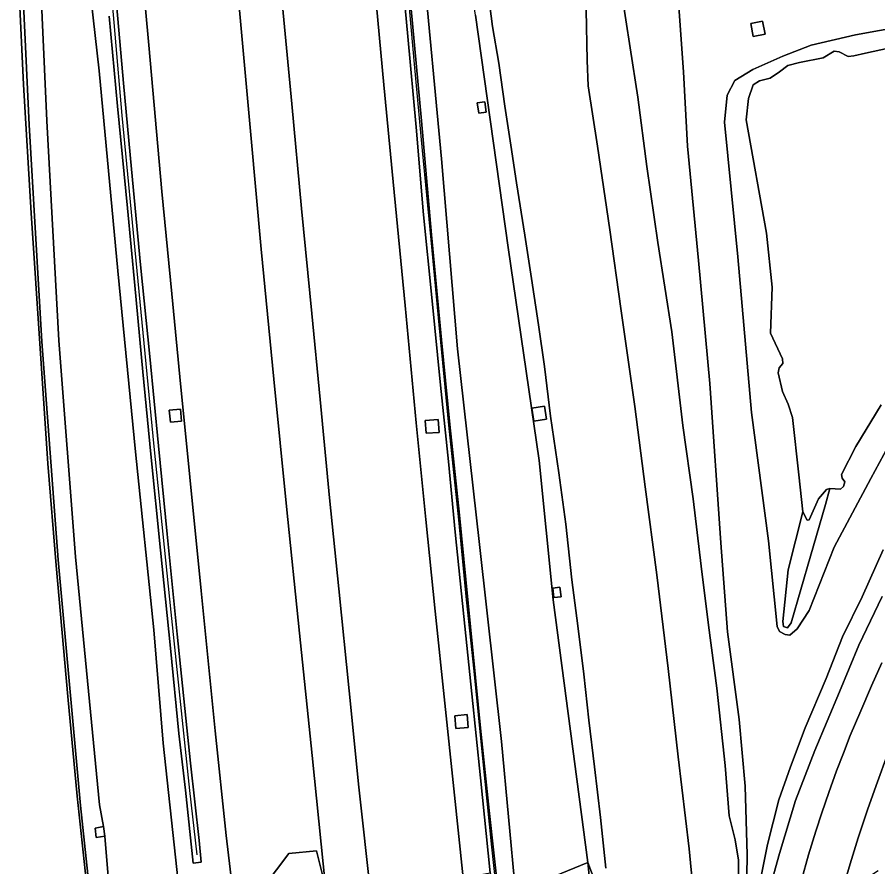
# Model space of a CAD drawing. Extents: x 157648 to 158502, y 379212 to 380938.
# Drawn here: x 157899.5 to 158010.4, y 380576.9 to 380686.4 of the extents above; entities that cross this region are included whole.
import ezdxf

# ---------------------------------------------------------------- set-up
doc = ezdxf.new("R2010")
doc.units = 0
for name, color, linetype in [('IMGEO_Berm_groen', 7, 'Continuous'), ('IMGEO_Geluidsscherm', 7, 'Continuous'), ('IMGEO_Grasland_overig', 7, 'Continuous'), ('IMGEO_Meer_plas_ven_vijver', 7, 'Continuous'), ('IMGEO_Muur', 7, 'Continuous'), ('IMGEO_Oever', 7, 'Continuous'), ('IMGEO_Rijbaan_autosnelweg', 7, 'Continuous'), ('IMGEO_Rijbaan_autoweg', 7, 'Continuous'), ('IMGEO_Terreindeel_gesloten', 7, 'Continuous')]:
    doc.layers.add(name, color=color, linetype=linetype)

msp = doc.modelspace()

# ---------------------------------------------------------------- linework, layer by layer
at = {"layer": 'IMGEO_Berm_groen'}
for points in [[(157912.77, 380556.96), (157920.65, 380571.15), (157920.06, 380576.61), (157918.28, 380592.86), (157917.1, 380607.46), (157914.73, 380630.43), (157912.46, 380653.74), (157910.07, 380679.49), (157906.46, 380711.42), (157904.78, 380735.26), (157902.68, 380763.55), (157900.44, 380770.29), (157900.08, 380760.91), (157900.92, 380734.65), (157901.84, 380705.46), (157903.32, 380673.07), (157904.87, 380644.77), (157907.01, 380616.87), (157910.08, 380584.93), (157910.62, 380582.12), (157910.79, 380580.89)], [(157963.68, 380573.66), (157973, 380577.5), (157968.55, 380611.33), (157966.74, 380629.31), (157962.74, 380656.75), (157958.56, 380686.67), (157954.01, 380714.28), (157949.85, 380743.66), (157947.78, 380753.56), (157947.15, 380759.83), (157946.86, 380762.66), (157946.26, 380762.6), (157946.3, 380759.34), (157947.08, 380747.79), (157946.78, 380739.77), (157949.73, 380717.17), (157951.81, 380693.3), (157954.14, 380668.15), (157956.24, 380643.69), (157959.04, 380618.46), (157961.9, 380593.1)], [(157993.99, 380685.6), (157995.53, 380685.9), (157995.86, 380684.25), (157994.32, 380683.94)], [(157958.96, 380674.06), (157958.76, 380675.39), (157959.73, 380675.53), (157959.93, 380674.2)], [(157965.79, 380636.04), (157967.42, 380636.3), (157967.69, 380634.61), (157966.07, 380634.35)], [(157919.09, 380635.78), (157920.53, 380635.92), (157920.68, 380634.36), (157919.24, 380634.22)], [(157952.04, 380634.45), (157953.74, 380634.57), (157953.87, 380632.92), (157952.17, 380632.8)], [(157968.5, 380612.86), (157969.42, 380612.97), (157969.56, 380611.73), (157968.64, 380611.63)], [(157955.88, 380596.41), (157957.45, 380596.55), (157957.6, 380594.89), (157956.02, 380594.75)], [(157973, 380577.5), (157963.68, 380573.66), (157966.64, 380547.37), (157968.01, 380534.79), (157972.29, 380535.18), (157973.67, 380535.3), (157976.76, 380535.58), (157978.2, 380535.71), (157976.03, 380547.59)]]:
    msp.add_lwpolyline(points, close=True, dxfattribs=at)
for points in [[(157906.46, 380711.42), (157910.07, 380679.49), (157912.46, 380653.74), (157914.73, 380630.43), (157917.1, 380607.46), (157918.28, 380592.86), (157920.06, 380576.61), (157920.65, 380571.15), (157923.31, 380571.3), (157927.57, 380571.53), (157927.46, 380572.3), (157926.43, 380581), (157925.02, 380594.45), (157923.21, 380612.49), (157921.72, 380627.14), (157920.46, 380640.06), (157919.4, 380650.79), (157918.15, 380663.96), (157916.44, 380682.82), (157915.08, 380697.85)], [(157899.5, 380705.53), (157901.02, 380672.54), (157902.68, 380644.65), (157904.79, 380616.5), (157907.64, 380584.83), (157910.64, 380556.54), (157910.96, 380553.75), (157912.77, 380556.96), (157910.79, 380580.89), (157909.69, 380580.73), (157909.54, 380581.93), (157910.62, 380582.12), (157910.08, 380584.93), (157907.01, 380616.87), (157904.87, 380644.77), (157903.32, 380673.07), (157901.84, 380705.46)], [(157899.73, 380689.57), (157900.29, 380677.74), (157901.31, 380661.16), (157902.44, 380643.71), (157903.46, 380628.93), (157904.5, 380615.79), (157906.01, 380598.89), (157907.24, 380586.05), (157908.62, 380572.8), (157910.82, 380553.17), (157910.96, 380553.75), (157910.64, 380556.54), (157907.64, 380584.83), (157904.79, 380616.5), (157902.68, 380644.65), (157901.02, 380672.54), (157899.5, 380705.53)], [(157945.59, 380690.26), (157946.75, 380677.69), (157947.93, 380665.21), (157949.48, 380649.26), (157950.9, 380634.16), (157952.12, 380621.69), (157953.33, 380609.87), (157954.6, 380598.03), (157955.74, 380586.99), (157956.93, 380575.51), (157960.42, 380576.15), (157959.18, 380588.4), (157958.05, 380599.23), (157957.04, 380609.19), (157955.94, 380620.05), (157955.04, 380629.15), (157954.01, 380638.99), (157952.91, 380650.31), (157951.85, 380660.94), (157950.88, 380672.23), (157949.81, 380683.94), (157948.62, 380696.9)], [(157912.2, 380689.15), (157913.19, 380677.93), (157914.23, 380666.85), (157915.37, 380654.5), (157916.57, 380642.68), (157917.68, 380631.17), (157918.8, 380619.79), (157920.11, 380606.92), (157921.22, 380596.11), (157921.83, 380590.32), (157922.92, 380580.32), (157923.21, 380577.55), (157922.16, 380577.41), (157921.17, 380586.84), (157920.33, 380594.12), (157919.24, 380605.12), (157917.95, 380617.74), (157916.73, 380630.13), (157915.68, 380640.72), (157914.63, 380651.83), (157913.69, 380661.82), (157912.4, 380674.94), (157911.36, 380686.57)], [(157975.33, 380576.79), (157974.63, 380583.32), (157973.87, 380589.84), (157973.16, 380595.84), (157972.48, 380601.76), (157971.74, 380608), (157970.97, 380613.94), (157970.16, 380621.09), (157969.27, 380627.73), (157968.22, 380635), (157967.45, 380641.39), (157966.65, 380646.8), (157965.74, 380652.73), (157964.9, 380658.32), (157963.82, 380665.08), (157963.11, 380669.94), (157962.34, 380674.97), (157961.54, 380680.51), (157960.73, 380685.21), (157960.16, 380689.59)], [(157992.42, 380569.33), (157992.42, 380577.79), (157992.01, 380580.4), (157991.24, 380583.52), (157990.69, 380589.98), (157989.64, 380599.95), (157988.55, 380608.1), (157987.61, 380615.69), (157986.58, 380624.35), (157985.26, 380633.81), (157983.82, 380645.89), (157982.04, 380657.38), (157980.63, 380667.17), (157979.46, 380676.1), (157978.46, 380682.46), (157977.33, 380689.75)], [(157977.33, 380689.75), (157978.46, 380682.46), (157979.46, 380676.1), (157980.63, 380667.17), (157982.04, 380657.38), (157983.82, 380645.89), (157985.26, 380633.81), (157986.58, 380624.35), (157987.61, 380615.69), (157988.55, 380608.1), (157989.64, 380599.95), (157990.69, 380589.98), (157991.24, 380583.52), (157992.01, 380580.4), (157992.42, 380577.79), (157992.42, 380569.33)], [(157928.04, 380688.26), (157929.59, 380671.26), (157930.94, 380656.51), (157932.56, 380639.78), (157934.2, 380623.39), (157935.86, 380607.04), (157937.48, 380591.3), (157939.2, 380574.36), (157945.04, 380573.24), (157943.52, 380587.22), (157942.27, 380599.62), (157940.95, 380612.76), (157939.74, 380624.47), (157938.51, 380637.16), (157937.46, 380648.25), (157936.13, 380661.77), (157934.86, 380675.26), (157933.67, 380687.87)], [(157972.79, 380687.37), (157972.91, 380680.85), (157973.05, 380677.58), (157974.24, 380669.79), (157975.86, 380659.04), (157977.28, 380648.87), (157979.07, 380636.26), (157980.4, 380625.91), (157981.89, 380614.56), (157983.38, 380602.49), (157984.67, 380591.12), (157986.05, 380579.24), (157987.08, 380568.5)], [(157984.72, 380687.74), (157985.33, 380679.39), (157985.87, 380669.81), (157987.27, 380655.06), (157988.73, 380639.24), (157990.16, 380618.7), (157991, 380607.21), (157992.49, 380595.91), (157993.27, 380587.32), (157993.54, 380578.5), (157993.43, 380570.36), (157993.26, 380565.51), (157993.45, 380564.99), (157993.68, 380565.24), (157994.52, 380571.61), (157996.14, 380579.81), (157997.63, 380585.59), (157999.11, 380589.81), (158001, 380594.87), (158003.7, 380601.23), (158005.82, 380606.59), (158008.37, 380611.72), (158011.07, 380617.8)], [(158011.07, 380617.8), (158008.37, 380611.72), (158005.82, 380606.59), (158003.7, 380601.23), (158001, 380594.87), (157999.11, 380589.81), (157997.63, 380585.59), (157996.14, 380579.81), (157994.52, 380571.61), (157993.68, 380565.24), (157993.45, 380564.99), (157993.26, 380565.51), (157993.43, 380570.36), (157993.54, 380578.5), (157993.27, 380587.32), (157992.49, 380595.91), (157991, 380607.21), (157990.16, 380618.7), (157988.73, 380639.24), (157987.27, 380655.06), (157985.87, 380669.81), (157985.33, 380679.39), (157984.72, 380687.74)], [(157958.56, 380686.67), (157962.74, 380656.75), (157966.74, 380629.31), (157968.55, 380611.33), (157973, 380577.5), (157975.99, 380569.68)], [(158015.07, 380637.27), (158009.45, 380626.98), (158004.74, 380618.14), (158001.52, 380609.98), (157999.99, 380607.61), (157999.04, 380606.78), (157998.42, 380606.87), (157997.71, 380607.25), (157997.39, 380607.89), (157996.29, 380618.96), (157994.1, 380635.49), (157992.32, 380655.52), (157990.62, 380672.88), (157990.95, 380676.35), (157991.96, 380678.28), (157994.28, 380679.67), (157998.14, 380681.41), (158001.8, 380682.82), (158007.49, 380684.16), (158016.32, 380685.73)], [(158010.95, 380611.76), (158007.93, 380605.5), (158005.42, 380599.47), (158002.25, 380591.93), (157999.77, 380585.49), (157997.72, 380578.66), (157995.89, 380572.16)], [(157995.89, 380572.16), (157997.72, 380578.66), (157999.77, 380585.49), (158002.25, 380591.93), (158005.42, 380599.47), (158007.93, 380605.5), (158010.95, 380611.76)], [(158000.53, 380575.22), (158001.44, 380578.49), (158002.4, 380581.53), (158003.14, 380583.91), (158004.04, 380586.54), (158005.06, 380589.3), (158005.94, 380591.6), (158006.81, 380593.87), (158008.19, 380597.05), (158009.54, 380600.28), (158010.9, 380603.24)], [(158011.58, 380591.32), (158010.32, 380587.88), (158009.07, 380584.41), (158007.85, 380580.67), (158006.82, 380577.35), (158005.66, 380573.38), (158010.43, 380576.49)], [(157986.76, 380440.07), (157985.82, 380451.1), (157984.56, 380464.53), (157983.59, 380476.18), (157982.45, 380490.99), (157981.46, 380503.83), (157980.34, 380517.57), (157979.97, 380522.48), (157979.35, 380530.68), (157978.76, 380538.81), (157978.11, 380546.99), (157977.49, 380554.6), (157976.79, 380562.15), (157975.99, 380569.68), (157973, 380577.5), (157976.03, 380547.59), (157978.2, 380535.71), (157978.33, 380534.47), (157978.63, 380518.69), (157981.03, 380491.17), (157983.05, 380463.4), (157985.43, 380435.26)]]:
    msp.add_lwpolyline(points, dxfattribs=at)
at = {"layer": 'IMGEO_Geluidsscherm'}
for points in [[(157960.64, 380579.46), (157959.49, 380590.89), (157958.37, 380602.16), (157957.39, 380611.34), (157956.38, 380621.66), (157955.1, 380633.86), (157953.87, 380646.76), (157952.83, 380657.75), (157951.69, 380669.23), (157950.67, 380680.35), (157949.64, 380691.98), (157948.56, 380703.8), (157947.64, 380714.47), (157946.38, 380728.35), (157945.39, 380740.3), (157944.41, 380751.68), (157943.46, 380762.82), (157942.61, 380773.84), (157941.66, 380785.15), (157940.83, 380796.67), (157939.93, 380807.16)], [(157902.01, 380803.65), (157903.65, 380782.99), (157905.6, 380759.51), (157907.38, 380737.46), (157909.1, 380717.77), (157911.17, 380694.74), (157912.99, 380673.75), (157914.91, 380653.75), (157917.11, 380631.09), (157919.28, 380609.77), (157921.68, 380586.78), (157922.65, 380578.47)], [(157966.46, 380526.46), (157965.61, 380533.99), (157964.64, 380542.36), (157963.71, 380551.02), (157962.63, 380561.06), (157961.63, 380570.42), (157960.64, 380579.46)]]:
    msp.add_lwpolyline(points, dxfattribs=at)
at = {"layer": 'IMGEO_Grasland_overig'}
msp.add_lwpolyline([(157949.76, 380692.62), (157951.58, 380673.08), (157952.85, 380658.36), (157954.16, 380644.83), (157955.24, 380633.93), (157956.49, 380622.26), (157957.59, 380610.9), (157959.2, 380594.82), (157960.3, 380584.18), (157961.53, 380572.9), (157963.68, 380573.66), (157961.9, 380593.1), (157959.04, 380618.46), (157956.24, 380643.69), (157954.14, 380668.15), (157951.81, 380693.3)], dxfattribs=at)
at = {"layer": 'IMGEO_Meer_plas_ven_vijver'}
msp.add_lwpolyline([(158014.31, 380682.98), (158008.79, 380681.77), (158007.29, 380681.45), (158006.55, 380681.37), (158005.41, 380681.94), (158004.75, 380682.03), (158003.32, 380681.18), (158000.27, 380680.58), (157998.77, 380680.18), (157997.7, 380679.39), (157996.5, 380678.55), (157995.81, 380678.37), (157995.12, 380678.2), (157994.33, 380677.71), (157993.71, 380675.96), (157993.39, 380673.19), (157996.02, 380658.58), (157996.77, 380651.64), (157996.56, 380645.71), (157998.07, 380642.38), (157998.14, 380641.81), (157997.68, 380641.25), (157997.54, 380640.59), (157998.07, 380638.19), (157998.8, 380636.54), (157999.38, 380634.85), (158000.18, 380627.46), (158000.7, 380622.68), (158001.29, 380621.6), (158001.53, 380621.65), (158002.75, 380624.38), (158003.76, 380625.57), (158004.17, 380625.68), (158005.57, 380625.62), (158005.96, 380625.93), (158006.14, 380626.55), (158005.79, 380627.03), (158005.68, 380627.51), (158007.52, 380631.09), (158010.8, 380636.46)], dxfattribs=at)
at = {"layer": 'IMGEO_Muur'}
for points in [[(157948.62, 380696.9), (157949.81, 380683.94), (157950.88, 380672.23), (157951.85, 380660.94), (157952.91, 380650.31), (157954.01, 380638.99), (157955.04, 380629.15), (157955.94, 380620.05), (157957.04, 380609.19), (157958.05, 380599.23), (157959.18, 380588.4), (157960.42, 380576.15), (157961.53, 380572.9), (157960.3, 380584.18), (157959.2, 380594.82), (157957.59, 380610.9), (157956.49, 380622.26), (157955.24, 380633.93), (157954.16, 380644.83), (157952.85, 380658.36), (157951.58, 380673.08), (157949.76, 380692.62)], [(157911.36, 380686.57), (157912.4, 380674.94), (157913.69, 380661.82), (157914.63, 380651.83), (157915.68, 380640.72), (157916.73, 380630.13), (157917.95, 380617.74), (157919.24, 380605.12), (157920.33, 380594.12), (157921.17, 380586.84), (157922.16, 380577.41), (157923.21, 380577.55), (157922.92, 380580.32), (157921.83, 380590.32), (157921.22, 380596.11), (157920.11, 380606.92), (157918.8, 380619.79), (157917.68, 380631.17), (157916.57, 380642.68), (157915.37, 380654.5), (157914.23, 380666.85), (157913.19, 380677.93), (157912.2, 380689.15)]]:
    msp.add_lwpolyline(points, dxfattribs=at)
at = {"layer": 'IMGEO_Oever'}
for points in [[(158016.32, 380685.73), (158007.49, 380684.16), (158001.8, 380682.82), (157998.14, 380681.41), (157994.28, 380679.67), (157991.96, 380678.28), (157990.95, 380676.35), (157990.62, 380672.88), (157992.32, 380655.52), (157994.1, 380635.49), (157996.29, 380618.96), (157997.39, 380607.89), (157997.71, 380607.25), (157998.42, 380606.87), (157999.04, 380606.78), (157999.99, 380607.61), (158001.52, 380609.98), (158004.74, 380618.14), (158009.45, 380626.98), (158015.07, 380637.27)], [(158010.8, 380636.46), (158007.52, 380631.09), (158005.68, 380627.51), (158005.79, 380627.03), (158006.14, 380626.55), (158005.96, 380625.93), (158005.57, 380625.62), (158004.17, 380625.68), (158003.65, 380623.64), (158001.71, 380616.98), (157999.21, 380608.36), (157998.75, 380607.72), (157998.21, 380607.9), (157998.13, 380608.55), (157998.8, 380615.2), (158000.7, 380622.68), (158000.18, 380627.46), (157999.38, 380634.85), (157998.8, 380636.54), (157998.07, 380638.19), (157997.54, 380640.59), (157997.68, 380641.25), (157998.14, 380641.81), (157998.07, 380642.38), (157996.56, 380645.71), (157996.77, 380651.64), (157996.02, 380658.58), (157993.39, 380673.19), (157993.71, 380675.96), (157994.33, 380677.71), (157995.12, 380678.2), (157995.81, 380678.37), (157996.5, 380678.55), (157997.7, 380679.39), (157998.77, 380680.18), (158000.27, 380680.58), (158003.32, 380681.18), (158004.75, 380682.03), (158005.41, 380681.94), (158006.55, 380681.37), (158007.29, 380681.45), (158008.79, 380681.77), (158014.31, 380682.98)]]:
    msp.add_lwpolyline(points, dxfattribs=at)
msp.add_lwpolyline([(158000.7, 380622.68), (157998.8, 380615.2), (157998.13, 380608.55), (157998.21, 380607.9), (157998.75, 380607.72), (157999.21, 380608.36), (158001.71, 380616.98), (158003.65, 380623.64), (158004.17, 380625.68), (158003.76, 380625.57), (158002.75, 380624.38), (158001.53, 380621.65), (158001.29, 380621.6)], close=True, dxfattribs=at)
at = {"layer": 'IMGEO_Rijbaan_autosnelweg'}
for points in [[(157915.08, 380697.85), (157916.44, 380682.82), (157918.15, 380663.96), (157919.4, 380650.79), (157920.46, 380640.06), (157921.72, 380627.14), (157923.21, 380612.49), (157925.02, 380594.45), (157926.43, 380581), (157927.46, 380572.3), (157927.57, 380571.53), (157931.3, 380574.44), (157934.49, 380578.65), (157938.05, 380579.02), (157939.2, 380574.36), (157937.48, 380591.3), (157935.86, 380607.04), (157934.2, 380623.39), (157932.56, 380639.78), (157930.94, 380656.51), (157929.59, 380671.26), (157928.04, 380688.26)], [(157933.67, 380687.87), (157934.86, 380675.26), (157936.13, 380661.77), (157937.46, 380648.25), (157938.51, 380637.16), (157939.74, 380624.47), (157940.95, 380612.76), (157942.27, 380599.62), (157943.52, 380587.22), (157945.04, 380573.24), (157945.99, 380570.56), (157949.75, 380569.01), (157952.97, 380572.84), (157956.93, 380575.51), (157955.74, 380586.99), (157954.6, 380598.03), (157953.33, 380609.87), (157952.12, 380621.69), (157950.9, 380634.16), (157949.48, 380649.26), (157947.93, 380665.21), (157946.75, 380677.69), (157945.59, 380690.26)], [(157953.99, 380444.64), (157952.46, 380457.24), (157950.76, 380471.36), (157949.52, 380481.99), (157947.82, 380497.23), (157945.91, 380513.23), (157944.55, 380525.17), (157942.75, 380541.49), (157940.98, 380557.23), (157939.2, 380574.36), (157938.05, 380579.02), (157934.49, 380578.65), (157931.3, 380574.44), (157927.57, 380571.53), (157929.03, 380557.51), (157930.62, 380543.68), (157932.85, 380523.5), (157934.84, 380506), (157935.78, 380497.54), (157937.53, 380484.13), (157938.82, 380474.34), (157940.14, 380462.95), (157941.4, 380452.2), (157942.8, 380440.45)]]:
    msp.add_lwpolyline(points, dxfattribs=at)
at = {"layer": 'IMGEO_Rijbaan_autoweg'}
for points in [[(157926.74, 380442.73), (157925.07, 380452.6), (157923.64, 380460.99), (157922.13, 380470.21), (157920.33, 380480.86), (157918.95, 380490.64), (157917.59, 380500.19), (157916.15, 380510.41), (157915.19, 380518.31), (157913.32, 380531.87), (157910.82, 380553.17), (157908.62, 380572.8), (157907.24, 380586.05), (157906.01, 380598.89), (157904.5, 380615.79), (157903.46, 380628.93), (157902.44, 380643.71), (157901.31, 380661.16), (157900.29, 380677.74), (157899.73, 380689.57)], [(157960.16, 380689.59), (157960.73, 380685.21), (157961.54, 380680.51), (157962.34, 380674.97), (157963.11, 380669.94), (157963.82, 380665.08), (157964.9, 380658.32), (157965.74, 380652.73), (157966.65, 380646.8), (157967.45, 380641.39), (157968.22, 380635), (157969.27, 380627.73), (157970.16, 380621.09), (157970.97, 380613.94), (157971.74, 380608), (157972.48, 380601.76), (157973.16, 380595.84), (157973.87, 380589.84), (157974.63, 380583.32), (157975.33, 380576.79)], [(157987.08, 380568.5), (157986.05, 380579.24), (157984.67, 380591.12), (157983.38, 380602.49), (157981.89, 380614.56), (157980.4, 380625.91), (157979.07, 380636.26), (157977.28, 380648.87), (157975.86, 380659.04), (157974.24, 380669.79), (157973.05, 380677.58), (157972.91, 380680.85), (157972.79, 380687.37)], [(158010.9, 380603.24), (158009.54, 380600.28), (158008.19, 380597.05), (158006.81, 380593.87), (158005.94, 380591.6), (158005.06, 380589.3), (158004.04, 380586.54), (158003.14, 380583.91), (158002.4, 380581.53), (158001.44, 380578.49), (158000.53, 380575.22), (157999.87, 380572.66), (157999.04, 380569.28), (158000.17, 380569.87), (158004.66, 380573.23), (158005.66, 380573.38), (158006.82, 380577.35), (158007.85, 380580.67), (158009.07, 380584.41), (158010.32, 380587.88), (158011.58, 380591.32)]]:
    msp.add_lwpolyline(points, dxfattribs=at)
at = {"layer": 'IMGEO_Terreindeel_gesloten'}
for points in [[(157993.99, 380685.6), (157994.32, 380683.94), (157995.86, 380684.25), (157995.53, 380685.9)], [(157958.96, 380674.06), (157959.93, 380674.2), (157959.73, 380675.53), (157958.76, 380675.39)], [(157967.69, 380634.61), (157967.42, 380636.3), (157965.79, 380636.04), (157966.07, 380634.35)], [(157919.09, 380635.78), (157919.24, 380634.22), (157920.68, 380634.36), (157920.53, 380635.92)], [(157952.04, 380634.45), (157952.17, 380632.8), (157953.87, 380632.92), (157953.74, 380634.57)], [(157968.64, 380611.63), (157969.56, 380611.73), (157969.42, 380612.97), (157968.5, 380612.86)], [(157955.88, 380596.41), (157956.02, 380594.75), (157957.6, 380594.89), (157957.45, 380596.55)], [(157910.79, 380580.89), (157910.62, 380582.12), (157909.54, 380581.93), (157909.69, 380580.73)]]:
    msp.add_lwpolyline(points, close=True, dxfattribs=at)

doc.saveas('drawing.dxf')
